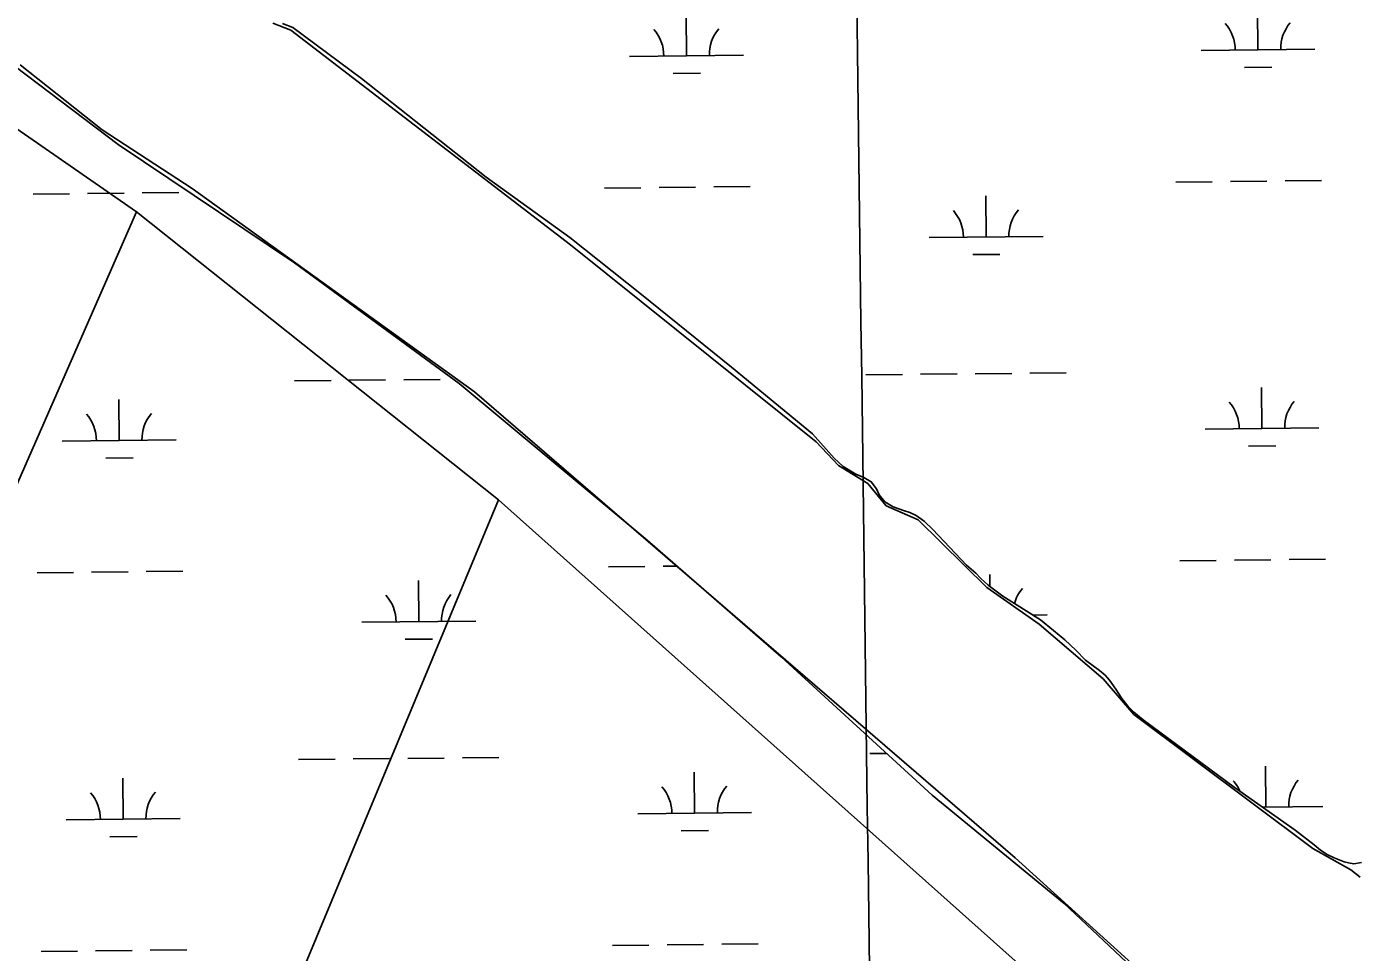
# Model space of a CAD drawing. Extents: x 3734862 to 3772949, y 391520 to 417239.
# Drawn here: x 3756719 to 3757891, y 407900 to 408713 of the extents above; entities that cross this region are included whole.
import ezdxf

# ---------------------------------------------------------------- set-up
doc = ezdxf.new("R2010")
doc.units = 0
for name, color, linetype in [('V-GRID-MAJR', 7, 'Continuous'), ('V-TOPO-SHOR', 7, 'Continuous'), ('V-WETL-SWMP', 7, 'Continuous')]:
    doc.layers.add(name, color=color, linetype=linetype)

msp = doc.modelspace()

# ---------------------------------------------------------------- linework, layer by layer
at = {"layer": 'V-GRID-MAJR'}
msp.add_spline([(3757600.991, 397094.195), (3757521.699, 403151.107), (3757442.364, 409211.393), (3757363.028, 415271.68200000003), (3757362.984, 415275.05)], degree=3, dxfattribs=at)
at = {"layer": 'V-TOPO-SHOR'}
for p, q in [((3756935.782, 408716.469), (3756951.406, 408710.219)), ((3756951.406, 408710.219), (3757197.24, 408521.6779999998)), ((3756785.782, 408622.718), (3756713.9080000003, 408680.01100000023)), ((3756864.7060000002, 408571.34), (3756785.782, 408622.718)), ((3757112.864, 408392.51), (3756864.7060000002, 408571.34)), ((3757197.24, 408521.6779999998), (3757412.853, 408348.74699999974)), ((3757587.865, 407983.136), (3757112.864, 408392.51)), ((3757412.853, 408348.74699999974), (3757432.657, 408327.927)), ((3757432.657, 408327.927), (3757458.415, 408312.204)), ((3757458.415, 408312.204), (3757474.324, 408292.511)), ((3757133.876373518, 408297.81709973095), (3756958.509, 407876.14400000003)), ((3757474.324, 408292.511), (3757502.449, 408280.01)), ((3757502.449, 408280.01), (3757562.865, 408220.636)), ((3757562.865, 408220.636), (3757608.699, 408188.34299999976)), ((3757608.699, 408188.34299999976), (3757664.948, 408140.42600000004)), ((3757664.948, 408140.42600000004), (3757692.032, 408109.178)), ((3757692.032, 408109.178), (3757849.323, 407991.469)), ((3757743.073, 407842.51), (3757587.865, 407983.136)), ((3757849.323, 407991.469), (3757882.656, 407972.717)), ((3757882.656, 407972.717), (3757890.89457144, 407966.1054659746))]:
    msp.add_line(p, q, dxfattribs=at)
for points in [[(3753738.1350000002, 407671.809), (3753719.653330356, 407775.7548238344), (3753728.4186832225, 407819.5815881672), (3753938.78715202, 408292.91064296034), (3754499.7697354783, 409686.6017487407), (3754622.4846756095, 409923.2662761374), (3754622.4846756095, 409923.2662761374), (3754648.7807342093, 409923.2662761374), (3754675.076792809, 409896.97021753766), (3755078.2830246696, 409730.4285130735), (3755209.763317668, 409695.3671016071), (3755297.4168463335, 409651.54033727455), (3755621.7349023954, 409406.1104570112), (3756568.393011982, 408722.4129334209), (3756815.824999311, 408550.62716640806)], [(3758104.34082302, 407457.8352652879), (3757663.961997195, 407824.8176201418), (3757133.876373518, 408297.81709973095), (3756815.824999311, 408550.62716640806), (3756204.1877412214, 407156.0942179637)]]:
    msp.add_lwpolyline(points, dxfattribs=at)
at = {"layer": 'V-WETL-SWMP'}
for p, q in [((3757299.1031410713, 408687.7727126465), (3757298.722899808, 408723.7707044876)), ((3757800.9831435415, 408693.0739940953), (3757800.602902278, 408729.07198593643)), ((3757249.1059301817, 408687.2445997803), (3757349.1003519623, 408688.3008255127)), ((3757750.9859326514, 408692.54588122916), (3757850.980354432, 408693.6021069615)), ((3757287.266796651, 408672.2158263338), (3757311.2654578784, 408672.4693205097)), ((3757789.1467991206, 408677.5171077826), (3757813.1454603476, 408677.7706019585)), ((3757776.795783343, 408577.38006731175), (3757808.7939983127, 408577.718059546)), ((3757824.793105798, 408577.88705566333), (3757856.7913207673, 408578.2250478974)), ((3756725.0544019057, 408566.2801014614), (3756757.0526024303, 408566.6180935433)), ((3756773.051702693, 408566.78708958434), (3756805.0499032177, 408567.125081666)), ((3756821.0490034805, 408567.29407770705), (3756853.0472040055, 408567.6320697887)), ((3757226.9184584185, 408571.57179751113), (3757258.9166733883, 408571.9097897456)), ((3757274.9157808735, 408572.07878586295), (3757306.913995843, 408572.41677809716)), ((3757322.9131033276, 408572.58577421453), (3757354.9113182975, 408572.9237664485)), ((3757728.798460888, 408576.87307895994), (3757760.7966758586, 408577.21107119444)), ((3757562.234185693, 408528.6810959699), (3757561.853944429, 408564.679087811)), ((3757512.236974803, 408528.15298310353), (3757612.231396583, 408529.20920883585)), ((3757550.3978412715, 408513.12420965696), (3757574.3965024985, 408513.3777038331)), ((3756954.8004059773, 408402.19671845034), (3756986.798606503, 408402.53471053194)), ((3757002.797706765, 408402.70370657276), (3757034.79590729, 408403.04169865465)), ((3757050.795007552, 408403.2106946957), (3757082.7932080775, 408403.54868677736)), ((3757456.6643664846, 408407.48827997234), (3757488.6625814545, 408407.8262722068)), ((3757504.661688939, 408407.9952683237), (3757536.6599039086, 408408.33326055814)), ((3757552.659011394, 408408.5022566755), (3757584.657226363, 408408.8402489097)), ((3757600.6563338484, 408409.0092450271), (3757632.6545488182, 408409.3472372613)), ((3757804.4969424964, 408360.41755143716), (3757804.116701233, 408396.4155432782)), ((3756800.7531099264, 408349.82475053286), (3756800.372825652, 408385.8227130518)), ((3757754.4997316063, 408359.889438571), (3757854.4941533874, 408360.9456643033)), ((3756750.7559216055, 408349.2966379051), (3756850.7502982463, 408350.3528631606)), ((3757792.660598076, 408344.86066512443), (3757816.659259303, 408345.11415930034)), ((3756788.916789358, 408334.26787684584), (3756812.915439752, 408334.5213709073)), ((3757230.448374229, 408238.92520882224), (3757262.4465747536, 408239.2632009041)), ((3757278.4456750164, 408239.4321969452), (3757290.637546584, 408239.5609778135)), ((3757732.3122598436, 408244.216636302), (3757764.3104748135, 408244.55462853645)), ((3757780.309582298, 408244.7236246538), (3757812.307797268, 408245.06161688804)), ((3757828.3069047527, 408245.2306130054), (3757860.3051197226, 408245.5686052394)), ((3756728.5685983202, 408233.62392976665), (3756760.5667988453, 408233.96192184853)), ((3756776.5658991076, 408234.1309178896), (3756808.564099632, 408234.46890997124)), ((3756824.563199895, 408234.6379060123), (3756856.5614004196, 408234.97589809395)), ((3757063.8842299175, 408190.7332644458), (3757063.5039456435, 408226.7312269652)), ((3757565.477669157, 408221.6158128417), (3757565.3677433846, 408232.02264515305)), ((3757013.8870415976, 408190.20515181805), (3757113.881418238, 408191.26137707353)), ((3757603.221601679, 408196.42048137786), (3757615.745195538, 408196.5527661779)), ((3757052.0479093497, 408175.1763907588), (3757076.046559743, 408175.4298848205)), ((3757460.1943783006, 408074.84182581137), (3757474.7856710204, 408074.99595139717)), ((3756958.3146023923, 408069.54054675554), (3756990.312802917, 408069.8785388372)), ((3757006.311903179, 408070.047534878), (3757038.3101037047, 408070.3855269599)), ((3757054.309203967, 408070.55452300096), (3757086.307404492, 408070.8925150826)), ((3757102.3065047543, 408071.06151112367), (3757134.3047052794, 408071.3995032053)), ((3757808.0107414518, 408027.7611087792), (3757807.630500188, 408063.7591006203)), ((3756804.2673063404, 408017.1685788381), (3756803.8870220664, 408053.16654135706)), ((3757306.1470822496, 408022.4698578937), (3757305.766797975, 408058.46782041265)), ((3757805.027046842, 408027.7295924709), (3757858.0079523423, 408028.2892216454)), ((3756754.27011802, 408016.6404662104), (3756854.264494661, 408017.69669146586)), ((3757256.1498939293, 408021.94174526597), (3757356.14427057, 408022.99797052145)), ((3757294.3107616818, 408006.9129842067), (3757318.309412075, 408007.16647826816)), ((3756792.430985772, 408001.6117051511), (3756816.4296361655, 408001.86519921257)), ((3756732.082794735, 407900.9677580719), (3756764.08099526, 407901.3057501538)), ((3756780.080095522, 407901.47474619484), (3756812.078296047, 407901.8127382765)), ((3756828.07739631, 407901.98173431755), (3756860.075596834, 407902.3197263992)), ((3757233.9625706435, 407906.2690371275), (3757265.9607711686, 407906.6070292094)), ((3757281.9598714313, 407906.77602525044), (3757313.958071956, 407907.1140173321)), ((3757329.9571722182, 407907.28301337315), (3757361.955372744, 407907.6210054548))]:
    msp.add_line(p, q, dxfattribs=at)
for points in [[(3756618.603, 408747.163), (3756799.96, 408609.83), (3756954.7260000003, 408505.918), (3757099.507, 408400.003), (3757264.5, 408262.35000000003), (3757382.12, 408159.813), (3757514.961, 408038.228), (3757630.9, 407943.181), (3757739.9790000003, 407840.222), (3757838.707, 407761.581), (3757941.451, 407677.376)], [(3757892.012, 407979.07), (3757885.201, 407978.056), (3757880.434, 407978.853), (3757876.772, 407979.82), (3757872.383, 407981.347), (3757867.998, 407983.242), (3757861.791, 407986.26300000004), (3757855.7770000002, 407990.016), (3757850.323, 407994.49700000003), (3757833.773, 408007.39), (3757780.069, 408045.389), (3757700.181, 408104.308), (3757691.8200000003, 408111.215), (3757687.109, 408116.238), (3757681.322, 408123.295), (3757676.098, 408131.264), (3757670.69, 408139.235), (3757666.7060000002, 408143.696), (3757661.799, 408147.803), (3757649.423, 408156.783), (3757641.088, 408165.711), (3757631.47, 408174.84), (3757621.286, 408182.873), (3757609.833, 408192.20900000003), (3757576.852, 408213.218), (3757563.932, 408222.757), (3757557.577, 408228.536), (3757553.0470000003, 408233.37200000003), (3757544.872, 408240.461), (3757515.5160000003, 408271.711), (3757507.894, 408278.976), (3757500.795, 408284.03), (3757495.134, 408286.67600000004), (3757489.644, 408288.401), (3757480.5, 408291.64400000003), (3757473.3910000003, 408295.963), (3757468.143, 408302.094), (3757466.008, 408307.45), (3757461.312, 408313.575), (3757454.93, 408317.333), (3757447.804, 408320.366), (3757436.683, 408326.942), (3757428.696, 408334.395), (3757409.681, 408355.58900000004), (3757338.4250000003, 408414.211), (3757259.521, 408478.078), (3757196.424, 408528.326), (3757123.0700000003, 408581.097), (3757013.598, 408667.778), (3756953.186, 408712.663), (3756944.044, 408716.08900000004)]]:
    msp.add_lwpolyline(points, dxfattribs=at)
for centre, radius, start, end in [((3757243.8582715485, 408687.6639992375), 35.24628790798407, 359.8333639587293, 41.377022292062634), ((3757354.337980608, 408688.8309794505), 35.24628790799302, 139.83336095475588, 181.3770192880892), ((3757745.738274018, 408692.9652806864), 35.24628790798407, 359.8333639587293, 41.377022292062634), ((3757856.217983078, 408694.1322608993), 35.24628790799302, 139.83336095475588, 181.3770192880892), ((3757506.9893161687, 408528.572382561), 35.24628790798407, 359.8333639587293, 41.377022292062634), ((3757617.469025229, 408529.73936277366), 35.24628790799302, 139.83336095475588, 181.3770192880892), ((3757749.252072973, 408360.3088380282), 35.24628790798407, 359.8333639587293, 41.377022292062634), ((3757859.731782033, 408361.47581824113), 35.24628790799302, 139.83336095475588, 181.3770192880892), ((3756745.5082647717, 408349.71603700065), 35.24628790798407, 359.8333642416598, 41.377022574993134), ((3756855.987923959, 408350.8830166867), 35.246287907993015, 139.83336069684, 181.37701903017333), ((3757119.11904395, 408191.7915305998), 35.246287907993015, 139.83336069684, 181.37701903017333), ((3757620.9828241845, 408197.08292011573), 35.24628790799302, 139.83336095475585, 164.1564144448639), ((3757008.639384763, 408190.6245509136), 35.24628790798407, 359.8333642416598, 41.377022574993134), ((3757752.765871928, 408027.65239537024), 35.24628790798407, 23.835296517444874, 41.377022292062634), ((3757863.2455809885, 408028.8193755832), 35.24628790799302, 139.83336095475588, 181.3770192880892), ((3756749.0224611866, 408017.0598653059), 35.24628790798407, 359.8333642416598, 41.377022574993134), ((3756859.5021203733, 408018.2268449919), 35.246287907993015, 139.83336069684, 181.37701903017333), ((3757250.902237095, 408022.3611443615), 35.24628790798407, 359.8333642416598, 41.377022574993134), ((3757361.381896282, 408023.5281240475), 35.246287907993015, 139.83336069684, 181.37701903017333)]:
    msp.add_arc(centre, radius, start, end, dxfattribs=at)

doc.saveas('drawing.dxf')
